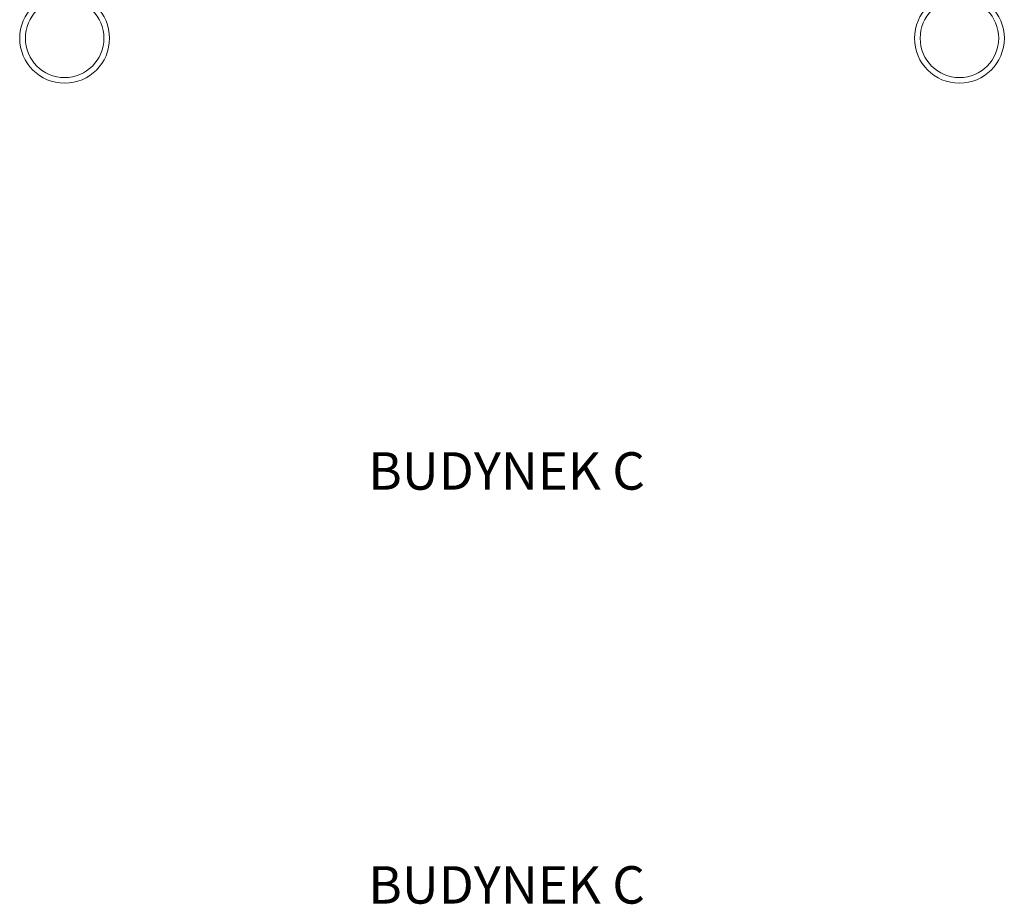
# Model space of a CAD drawing. Header units: millimetres. Extents: x -96593 to 66336, y -23969 to 7139.
# Tile 259 of 656: x -75648 to -74332, y -3513 to -2331. Entities that reach past the tile are written whole.
import ezdxf

# ---------------------------------------------------------------- set-up
doc = ezdxf.new("R2010")
doc.units = ezdxf.units.MM
for name, color, linetype, lineweight in [('BA_KS_ist.', 34, 'Continuous', 50), ('BA_txs', 2, 'Continuous', 18), ('mm_punktwstawienia', 1, 'Continuous', 50)]:
    doc.layers.add(name, color=color, linetype=linetype, lineweight=lineweight)
doc.styles.get("Standard").update_dxf_attribs({"font": 'arial.ttf'})

# ---------------------------------------------------------------- blocks, each defined once
blk = doc.blocks.new('A$C2E197AD3')
at = {"layer": 'BA_txs', "color": 252, "insert": (1647, 4251.6), "char_height": 50, "attachment_point": 1}
blk.add_mtext_dynamic_manual_height_columns('BUDYNEK C ', width=2501.992, gutter_width=12.5, heights=[0], dxfattribs=at)

msp = doc.modelspace()

# ---------------------------------------------------------------- linework, layer by layer
at = {"layer": 'BA_KS_ist.', "linetype": 'Continuous', "lineweight": 15, "ltscale": 25}
for centre, radius in [((-75587.8, -2356.2), 60), ((-74392.2, -2356.2), 60), ((-75587.8, -2356.2), 52.5), ((-74392.2, -2356.2), 52.5)]:
    msp.add_circle(centre, radius, dxfattribs=at)

# ---------------------------------------------------------------- block references
at = {"layer": 'mm_punktwstawienia', "lineweight": 60}
msp.add_blockref('A$C2E197AD3', (-76829, -7160.7), dxfattribs=at)

# ---------------------------------------------------------------- texts
at = {"layer": 'BA_txs', "color": 252, "insert": (-75182, -3462), "char_height": 50, "attachment_point": 1}
msp.add_mtext_dynamic_manual_height_columns('BUDYNEK C ', width=2501.992, gutter_width=12.5, heights=[0], dxfattribs=at)

doc.saveas('drawing.dxf')
